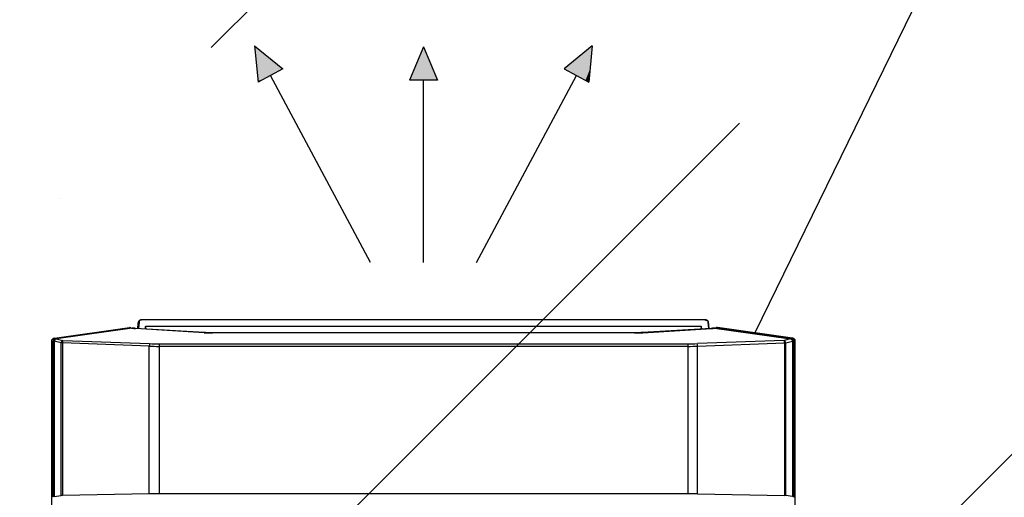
# Model space of a CAD drawing. Header units: millimetres. Extents: x -604189 to 881711, y -381903 to -7297.
# Tile 936 of 1056: x -548008 to -546910, y -178584 to -178051. Entities that reach past the tile are written whole.
import ezdxf

# ---------------------------------------------------------------- set-up
doc = ezdxf.new("R2010")
doc.units = ezdxf.units.MM
doc.header["$LTSCALE"] = 100
doc.linetypes.add('ACAD_ISO04W100', pattern=[30.5, 24, -3, 0.5, -3])
doc.layers.get('Defpoints').update_dxf_attribs({"color": 30})
for name, color, linetype in [('Flowair', 1, 'Continuous'), ('Flowair_opisy', 1, 'Continuous'), ('OPIS', 7, 'Continuous')]:
    doc.layers.add(name, color=color, linetype=linetype)
doc.layers.add('strop osie', color=80, linetype='ACAD_ISO04W100', lineweight=5)
doc.styles.get("Standard").update_dxf_attribs({"font": 'romans.shx', "width": 0.5})
doc.dimstyles.new('1 50', dxfattribs={"dimtxt": 150, "dimasz": 80, "dimexe": 1, "dimexo": 1, "dimgap": 20, "dimtad": 1, "dimdec": 0, "dimlfac": 0.1, "dimtxsty": 'Standard', "dimblk": 'ARCHTICK', "dimcen": 200, "dimclrd": 2, "dimadec": 1, "dimazin": 0, "dimtfac": 1, "dimtdec": 0, "dimtmove": 0, "dimatfit": 3, "dimldrblk": 'ARCHTICK', "dimfxl": 120, "dimfxlon": 1, "dimtfill": 1, "dimarcsym": 0})

# ---------------------------------------------------------------- blocks, each defined once
blk = doc.blocks.new('_ArchTick')
at = {"layer": 'strop osie', "color": 0, "const_width": 0.15}
blk.add_lwpolyline([(-0.5, -0.5), (0.5, 0.5)], dxfattribs=at)
blk = doc.blocks.new('*D3283')
at = {"layer": 'Defpoints', "color": 0, "linetype": 'ByBlock', "lineweight": 5, "transparency": 16777216}
for p in [(-549860.2, -159420.3), (-548544.1, -179490.3), (-536848.9, -179490.3)]:
    blk.add_point(p, dxfattribs=at)
at = {"layer": 'OPIS', "color": 0, "linetype": 'Continuous', "lineweight": -2, "transparency": 16777216}
for p, q in [((-548604.1, -159420.3), (-548543.1, -159420.3)), ((-548484.1, -179490.3), (-548545.1, -179490.3))]:
    blk.add_line(p, q, dxfattribs=at)
at = {"layer": 'OPIS', "color": 2, "lineweight": -2, "transparency": 16777216}
blk.add_line((-548544.1, -159420.3), (-548544.1, -179490.3), dxfattribs=at)
at = {"layer": 'OPIS', "color": 2, "linetype": 'ByBlock', "lineweight": -2, "transparency": 16777216, "xscale": 80, "yscale": 80, "zscale": 80}
for p, rotation in [((-548544.1, -159420.3), 90), ((-548544.1, -179490.3), 270)]:
    blk.add_blockref('_ArchTick', p, dxfattribs=dict(at, rotation=rotation))
at = {"layer": 'OPIS', "color": 0, "linetype": 'ByBlock', "lineweight": 13, "transparency": 16777216, "insert": (-548639.1, -169455.3), "char_height": 150, "attachment_point": 5, "rotation": 90, "bg_fill": 3, "box_fill_scale": 1.1, "bg_fill_color": 256, "bg_fill_true_color": 13158600, "bg_fill_transparency": 0}
blk.add_mtext('2007', dxfattribs=at)
blk = doc.blocks.new('FB 100V z KM 10.2017')
at = {"layer": 'Flowair', "linetype": 'Continuous'}
for p, q in [((10344.24, 5055.38), (10357.06, 5055.38)), ((10357.06, 5055.38), (10443.28, 5055.38)), ((10357.35, 5054.06), (10357.14, 5054.83)), ((10443.28, 5054.83), (10357.14, 5054.83)), ((10443.28, 5054.18), (10357.4, 5054.18)), ((10357.47, 5053.97), (10357.92, 5050.08)), ((10443.28, 5053.97), (10357.47, 5053.97)), ((10443.04, 5050.08), (10443.96, 5053.92)), ((10443.28, 5054.83), (10443.28, 5055.38)), ((10443.28, 5054.83), (10443.28, 5054.18)), ((10443.28, 5054.18), (10443.28, 5053.97)), ((10443.96, 5053.92), (10443.95, 5053.92)), ((10444.13, 5054.63), (10444.09, 5054.63)), ((10444.13, 5055.38), (10444.17, 5055.38)), ((10445.09, 5053.81), (10445.2, 5053.82)), ((10445.13, 5053.57), (10445.09, 5053.81)), ((10445.2, 5053.82), (10445.31, 5053.84)), ((10445.31, 5053.84), (10445.41, 5053.87)), ((10445.41, 5053.87), (10445.5, 5053.91)), ((10445.5, 5053.91), (10445.57, 5053.95)), ((10445.53, 5053.66), (10445.6, 5053.7)), ((10445.57, 5053.95), (10445.62, 5054)), ((10445.6, 5053.7), (10445.66, 5053.75)), ((10445.62, 5054), (10445.65, 5054.04)), ((10445.65, 5054.04), (10445.66, 5054.09)), ((10445.66, 5054.09), (10445.69, 5053.84)), ((10445.66, 5053.75), (10445.68, 5053.79)), ((10445.68, 5053.79), (10445.69, 5053.84)), ((10445.69, 5053.84), (10451.64, 5011.94)), ((10357.92, 5050.08), (10443.04, 5050.08)), ((10443.04, 5049.38), (10357.96, 5049.38)), ((10358.84, 5000.95), (10357.96, 5049.38)), ((10441.24, 5000.95), (10443.04, 5049.38)), ((10444.46, 5049.21), (10442.66, 5000.78)), ((10443.04, 5049.38), (10443.04, 5050.08)), ((10445.32, 5052.79), (10444.46, 5049.21)), ((10445.13, 5053.57), (10445.23, 5053.58)), ((10445.15, 5053.37), (10445.13, 5053.57)), ((10445.23, 5053.58), (10445.34, 5053.6)), ((10445.34, 5052.84), (10445.32, 5052.79)), ((10445.34, 5052.81), (10445.32, 5052.76)), ((10445.32, 5052.76), (10445.32, 5052.79)), ((10451.33, 5010.44), (10445.32, 5052.76)), ((10445.34, 5053.6), (10445.44, 5053.63)), ((10445.34, 5052.86), (10445.34, 5052.84)), ((10445.34, 5052.83), (10445.34, 5052.81)), ((10451.35, 5010.51), (10445.34, 5052.83)), ((10445.44, 5053.63), (10445.53, 5053.66)), ((10451.19, 5011.68), (10451.3, 5011.7)), ((10451.3, 5011.7), (10451.4, 5011.73)), ((10451.35, 5010.48), (10451.33, 5010.44)), ((10451.35, 5010.51), (10451.35, 5010.48)), ((10451.4, 5011.73), (10451.48, 5011.77)), ((10451.48, 5011.77), (10451.56, 5011.81)), ((10451.56, 5011.81), (10451.61, 5011.85)), ((10451.61, 5011.85), (10451.64, 5011.9)), ((10451.64, 5011.9), (10451.64, 5011.94)), ((10448.78, 4970.36), (10451.07, 5008.67)), ((10448.86, 4970.27), (10451.14, 5008.58)), ((10451.07, 5008.67), (10451.14, 5008.61)), ((10451.14, 5008.61), (10451.14, 5008.58)), ((10455.89, 5004.98), (10455.95, 5004.98)), ((10455.89, 4690.97), (10455.89, 5004.98)), ((10455.95, 4690.97), (10455.95, 5004.98)), ((10358.84, 5000.95), (10441.24, 5000.95)), ((10452.43, 5002.84), (10452.43, 4693.12)), ((10441.14, 4995.48), (10358.89, 4995.48)), ((10358.89, 4700.47), (10358.89, 4995.48)), ((10442.56, 4995.48), (10441.14, 4995.48)), ((10441.14, 4700.47), (10441.14, 4995.48)), ((10442.56, 4995.48), (10442.56, 4700.47)), ((10448.78, 4970.36), (10448.86, 4970.29)), ((10448.86, 4970.29), (10448.86, 4970.27)), ((10448.65, 4965.75), (10448.73, 4965.75)), ((10448.65, 4730.2), (10448.65, 4965.75)), ((10448.73, 4730.2), (10448.73, 4965.75)), ((10448.65, 4730.2), (10448.73, 4730.2)), ((10448.78, 4725.6), (10448.86, 4725.66)), ((10448.78, 4725.6), (10451.07, 4687.28)), ((10448.86, 4725.66), (10448.86, 4725.69)), ((10451.14, 4687.37), (10448.86, 4725.69)), ((10441.14, 4700.47), (10358.89, 4700.47)), ((10442.56, 4700.47), (10441.14, 4700.47)), ((10358.84, 4695.01), (10357.96, 4646.58)), ((10358.84, 4695.01), (10441.24, 4695.01)), ((10441.24, 4695.01), (10443.04, 4646.58)), ((10444.46, 4646.74), (10442.66, 4695.17)), ((10452.43, 4693.1), (10452.43, 4693.12)), ((10451.07, 4687.28), (10451.14, 4687.35)), ((10451.14, 4687.35), (10451.14, 4687.37)), ((10455.89, 4690.97), (10455.95, 4690.97)), ((10455.95, 4690.97), (10455.95, 4690.97)), ((10451.33, 4685.51), (10445.32, 4643.19)), ((10445.34, 4643.12), (10451.35, 4685.44)), ((10445.69, 4642.12), (10451.64, 4684.01)), ((10451.19, 4684.27), (10451.3, 4684.25)), ((10451.3, 4684.25), (10451.4, 4684.22)), ((10451.35, 4685.47), (10451.33, 4685.51)), ((10451.35, 4685.44), (10451.35, 4685.47)), ((10451.4, 4684.22), (10451.48, 4684.19)), ((10451.48, 4684.19), (10451.56, 4684.15)), ((10451.56, 4684.15), (10451.61, 4684.1)), ((10451.61, 4684.1), (10451.64, 4684.06)), ((10451.64, 4684.06), (10451.64, 4684.01)), ((10357.35, 4641.89), (10357.14, 4641.12)), ((10357.4, 4641.77), (10443.28, 4641.77)), ((10357.47, 4641.99), (10357.92, 4645.88)), ((10443.28, 4641.99), (10357.47, 4641.99)), ((10357.92, 4645.88), (10443.04, 4645.88)), ((10443.04, 4646.58), (10357.96, 4646.58)), ((10443.04, 4646.58), (10443.04, 4645.88)), ((10443.04, 4645.88), (10443.96, 4642.03)), ((10443.28, 4641.77), (10443.28, 4641.99)), ((10443.28, 4641.12), (10443.28, 4641.77)), ((10443.96, 4642.03), (10443.95, 4642.03)), ((10443.98, 4641.82), (10443.99, 4641.82)), ((10445.32, 4643.16), (10444.46, 4646.74)), ((10445.13, 4642.39), (10445.03, 4642.39)), ((10445.13, 4642.39), (10445.09, 4642.15)), ((10445.09, 4642.15), (10445.2, 4642.13)), ((10445.15, 4642.54), (10445.13, 4642.39)), ((10445.13, 4642.39), (10445.23, 4642.38)), ((10445.2, 4642.13), (10445.31, 4642.11)), ((10445.23, 4642.38), (10445.34, 4642.35)), ((10445.31, 4642.11), (10445.41, 4642.08)), ((10445.32, 4643.19), (10445.32, 4643.16)), ((10445.34, 4643.15), (10445.32, 4643.19)), ((10445.34, 4643.12), (10445.32, 4643.16)), ((10445.34, 4643.12), (10445.34, 4643.15)), ((10445.34, 4643.09), (10445.34, 4643.12)), ((10445.34, 4643.09), (10445.34, 4643.12)), ((10445.34, 4642.35), (10445.44, 4642.33)), ((10445.41, 4642.08), (10445.5, 4642.05)), ((10445.44, 4642.33), (10445.53, 4642.29)), ((10445.5, 4642.05), (10445.57, 4642)), ((10445.53, 4642.29), (10445.6, 4642.25)), ((10445.57, 4642), (10445.62, 4641.96)), ((10445.6, 4642.25), (10445.66, 4642.2)), ((10445.62, 4641.96), (10445.65, 4641.91)), ((10445.65, 4641.91), (10445.66, 4641.87)), ((10445.66, 4642.2), (10445.68, 4642.16)), ((10445.66, 4641.87), (10445.69, 4642.12)), ((10445.68, 4642.16), (10445.69, 4642.12)), ((10344.24, 4640.58), (10357.06, 4640.58)), ((10357.06, 4640.58), (10443.28, 4640.58)), ((10443.28, 4641.12), (10357.14, 4641.12)), ((10443.28, 4641.12), (10443.28, 4640.58)), ((10444.13, 4641.32), (10444.09, 4641.32)), ((10444.13, 4640.58), (10444.17, 4640.58))]:
    blk.add_line(p, q, dxfattribs=at)
at = {"layer": 'Flowair', "lineweight": -2}
for p, q in [((10608.67, 4942.19), (10588.52, 4940.2)), ((10595.85, 4926.51), (10588.52, 4940.2)), ((10608.67, 4942.19), (10595.85, 4926.51)), ((10487.92, 4877.52), (10592.18, 4933.35)), ((10589.51, 4840.21), (10589.51, 4855.74)), ((10608.21, 4847.98), (10589.51, 4855.74)), ((10487.92, 4847.98), (10589.51, 4847.98)), ((10608.21, 4847.98), (10589.51, 4840.21)), ((10487.92, 4818.43), (10592.18, 4762.6)), ((10595.85, 4769.44), (10588.52, 4755.75)), ((10608.67, 4753.76), (10595.85, 4769.44)), ((10608.67, 4753.76), (10588.52, 4755.75))]:
    blk.add_line(p, q, dxfattribs=at)
at = {"layer": 'Flowair', "linetype": 'Continuous'}
for centre, radius, start, end in [((10443.28, 5053.13), 1.7, 61.6879, 90.115), ((10444.73, 5053.91), 0.783, 163.3327, 179.0071), ((10444.72, 5053.91), 0.76, 162.9486, 179.1144), ((10446.59, 5054.88), 2.51, 168.6447, 185.8236), ((10443.39, 5053.3), 1.5, 21.5368, 62.2287), ((10446.54, 5054.88), 2.42, 168.2299, 186.0255), ((10442.88, 5048.22), 1.87, 32.2799, 85.1478), ((10443.02, 5042.98), 6.39, 76.9942, 89.84), ((10454.7, 5006.62), 0.358, 353.0894, 84.0331), ((10441.22, 4994.55), 6.39, 76.9945, 89.84), ((10441.22, 4701.4), 6.39, 270.1573, 283.0071), ((10454.7, 4689.33), 0.358, 275.969, 6.9106), ((10443.02, 4652.97), 6.4, 270.1618, 283.0026), ((10442.88, 4647.74), 1.87, 274.8526, 327.7189), ((10444.72, 4642.04), 0.769, 180.8826, 196.854), ((10444.73, 4642.05), 0.776, 181.0102, 196.837), ((10443.39, 4642.65), 1.5, 297.7549, 339.5204), ((10443.28, 4642.83), 1.7, 269.8867, 298.311), ((10446.59, 4641.07), 2.51, 174.1762, 191.3556), ((10446.54, 4641.07), 2.42, 173.9741, 191.7705)]:
    blk.add_arc(centre, radius, start, end, dxfattribs=at)
for centre, major_axis, ratio, start_param, end_param in [((10357.06, 5054.88), (0, 0.5), 0.164425, 4.623023, 6.283185), ((10357.4, 5053.68), (0, 0.5), 0.164425, 5.325838, 6.990663), ((10357.72, 5049.21), (0, 1.5), 0.164425, 4.821935, 5.325838), ((10452.4, 5007.98), (0, 4), 0.337962, 0.907703, 1.396263), ((10350.67, 4995.48), (0, 50), 0.164425, 4.712389, 4.821935), ((10457.53, 4995.48), (0, 50), 0.327824, 1.46125, 1.570796), ((10458.96, 4995.48), (0, 48.5), 0.337962, 1.46125, 1.570796), ((10168.03, 5276.93), (-336.91, 256.02), 0.290937, 2.748944, 2.757182), ((10457.6, 4965.75), (0, 26.5), 0.337962, 1.396263, 1.570796), ((10457.6, 4730.2), (0, 26.5), 0.337962, 1.570796, 1.745329), ((10350.67, 4700.47), (0, 50), 0.164425, 4.602843, 4.712389), ((10457.53, 4700.47), (0, 50), 0.327824, 1.570796, 1.680342), ((10458.96, 4700.47), (0, 48.5), 0.337962, 1.570796, 1.680342), ((10168.03, 4419.02), (-336.91, -256.02), 0.290937, 3.526003, 3.534241), ((10452.4, 4687.98), (0, 4), 0.337962, 1.745329, 2.23389), ((10357.4, 4642.27), (0, 0.5), 0.164425, 2.434115, 4.09894), ((10357.72, 4646.74), (0, 1.5), 0.164425, 4.09894, 4.602843), ((10357.06, 4641.08), (0, 0.5), 0.164425, 3.141593, 4.801755)]:
    blk.add_ellipse(centre, major_axis=major_axis, ratio=ratio, start_param=start_param, end_param=end_param, dxfattribs=at)
for points, knots in [([(10443.28, 5055.38), (10443.35, 5055.38), (10443.54, 5055.38), (10443.83, 5055.38), (10444.04, 5055.38), (10444.13, 5055.38)], [0, 0, 0, 0, 0.243333, 0.693784, 1, 1, 1, 1]), ([(10443.98, 5054.13), (10443.92, 5054.14), (10443.69, 5054.16), (10443.46, 5054.16), (10443.28, 5054.16)], [0, 0, 0, 0, 0.244284, 1, 1, 1, 1]), ([(10443.95, 5053.92), (10443.91, 5053.92), (10443.75, 5053.94), (10443.52, 5053.96), (10443.34, 5053.97), (10443.28, 5053.97)], [0, 0, 0, 0, 0.16229, 0.743564, 1, 1, 1, 1]), ([(10445.32, 5052.79), (10445.31, 5052.83), (10445.26, 5053.01), (10445.12, 5053.29), (10444.83, 5053.59), (10444.44, 5053.83), (10444.12, 5053.89), (10443.96, 5053.92)], [0, 0, 0, 0, 0.072299, 0.309024, 0.528494, 0.745982, 1, 1, 1, 1]), ([(10443.99, 5054.13), (10443.99, 5054.13), (10443.98, 5054.13), (10443.98, 5054.13), (10443.98, 5054.13)], [0, 0, 0, 0, 0.699501, 1, 1, 1, 1]), ([(10445.32, 5052.86), (10445.31, 5052.95), (10445.28, 5053.18), (10445.1, 5053.52), (10444.78, 5053.86), (10444.4, 5054.08), (10444.11, 5054.11), (10443.99, 5054.12)], [0, 0, 0, 0, 0.128812, 0.358254, 0.580727, 0.819216, 1, 1, 1, 1]), ([(10445.09, 5053.81), (10445.07, 5053.92), (10445.01, 5054.14), (10444.79, 5054.41), (10444.49, 5054.58), (10444.26, 5054.63), (10444.15, 5054.63), (10444.13, 5054.63)], [0, 0, 0, 0, 0.257447, 0.515601, 0.75443, 0.970872, 1, 1, 1, 1]), ([(10444.17, 5055.38), (10444.19, 5055.38), (10444.37, 5055.37), (10444.73, 5055.3), (10445.18, 5055.03), (10445.53, 5054.61), (10445.61, 5054.26), (10445.66, 5054.09)], [0, 0, 0, 0, 0.029477, 0.249477, 0.491044, 0.747958, 1, 1, 1, 1]), ([(10445.34, 5052.83), (10445.34, 5052.84), (10445.34, 5052.85), (10445.34, 5052.86), (10445.34, 5052.86)], [0, 0, 0, 0, 0.699686, 1, 1, 1, 1]), ([(10451.14, 5008.58), (10451.15, 5008.7), (10451.18, 5009.03), (10451.24, 5009.49), (10451.3, 5009.78), (10451.33, 5009.9)], [0, 0, 0, 0, 0.235277, 0.685578, 1, 1, 1, 1]), ([(10451.64, 5011.94), (10451.65, 5011.78), (10451.66, 5011.48), (10451.51, 5011.11), (10451.35, 5010.95), (10451.3, 5010.9)], [0, 0, 0, 0, 0.408261, 0.814484, 1, 1, 1, 1]), ([(10451.31, 5009.9), (10451.34, 5010.04), (10451.37, 5010.22), (10451.34, 5010.4), (10451.33, 5010.44)], [0, 0, 0, 0, 0.803185, 1, 1, 1, 1]), ([(10451.32, 5009.91), (10451.33, 5009.94), (10451.4, 5010.12), (10451.37, 5010.33), (10451.35, 5010.51)], [0, 0, 0, 0, 0.130369, 1, 1, 1, 1]), ([(10455.06, 5006.57), (10454.51, 5006.63), (10453.41, 5006.75), (10452.12, 5006.89), (10451.24, 5006.96), (10451.05, 5006.98)], [0, 0, 0, 0, 0.436856, 0.873592, 1, 1, 1, 1]), ([(10451.07, 5007.35), (10451.45, 5007.31), (10452.75, 5007.19), (10453.92, 5007.06), (10454.74, 5006.97)], [0, 0, 0, 0, 0.294739, 1, 1, 1, 1]), ([(10455.95, 5004.98), (10455.94, 5005.15), (10455.93, 5005.51), (10455.79, 5006.02), (10455.58, 5006.46), (10455.29, 5006.77), (10455.01, 5006.94), (10454.82, 5006.95), (10454.76, 5006.95)], [0, 0, 0, 0, 0.177414, 0.371666, 0.570341, 0.751855, 0.918635, 1, 1, 1, 1]), ([(10455.89, 5004.98), (10455.88, 5005.15), (10455.86, 5005.51), (10455.71, 5005.99), (10455.49, 5006.35), (10455.26, 5006.53), (10455.11, 5006.56), (10455.06, 5006.57)], [0, 0, 0, 0, 0.219396, 0.438902, 0.660047, 0.884209, 1, 1, 1, 1]), ([(10452.42, 5002.84), (10452.42, 5002.84), (10452.42, 5002.84), (10452.42, 5002.84), (10452.42, 5002.85), (10452.42, 5002.85), (10452.41, 5002.85), (10452.38, 5002.87), (10452.23, 5002.9), (10451.92, 5002.94), (10451.43, 5003), (10451.03, 5003.05), (10450.82, 5003.08)], [0, 0, 0, 0, 0.000055, 0.000473, 0.000824, 0.002189, 0.005355, 0.018479, 0.073252, 0.294332, 0.605288, 1, 1, 1, 1]), ([(10450.83, 5003.25), (10451.21, 5003.17), (10451.73, 5003.06), (10452.23, 5002.95), (10452.38, 5002.89), (10452.42, 5002.87), (10452.42, 5002.85), (10452.43, 5002.85), (10452.43, 5002.85)], [0, 0, 0, 0, 0.692742, 0.922989, 0.9809, 0.995525, 0.999549, 1, 1, 1, 1]), ([(10452.43, 5002.84), (10452.43, 5002.84), (10452.43, 5002.84), (10452.42, 5002.84), (10452.42, 5002.84), (10452.42, 5002.84)], [0, 0, 0, 0, 0.558307, 0.73674, 1, 1, 1, 1]), ([(10452.43, 5002.85), (10452.43, 5002.85), (10452.43, 5002.85), (10452.43, 5002.84), (10452.43, 5002.84), (10452.43, 5002.84), (10452.43, 5002.84)], [0, 0, 0, 0, 0.265009, 0.502297, 0.73808, 1, 1, 1, 1]), ([(10448.73, 4965.75), (10448.73, 4966.1), (10448.73, 4967.09), (10448.77, 4968.6), (10448.83, 4969.76), (10448.86, 4970.27)], [0, 0, 0, 0, 0.226312, 0.657172, 1, 1, 1, 1]), ([(10448.86, 4725.69), (10448.84, 4726.02), (10448.79, 4727), (10448.74, 4728.51), (10448.73, 4729.68), (10448.73, 4730.2)], [0, 0, 0, 0, 0.226773, 0.657825, 1, 1, 1, 1]), ([(10452.42, 4693.11), (10452.42, 4693.11), (10452.42, 4693.11), (10452.42, 4693.11), (10452.42, 4693.11), (10452.42, 4693.1), (10452.41, 4693.1), (10452.38, 4693.08), (10452.23, 4693.05), (10451.92, 4693.01), (10451.43, 4692.95), (10451.03, 4692.9), (10450.82, 4692.88)], [0, 0, 0, 0, 0.000055, 0.000475, 0.000819, 0.002188, 0.005355, 0.018477, 0.073254, 0.294348, 0.605322, 1, 1, 1, 1]), ([(10450.83, 4692.7), (10451.21, 4692.78), (10451.73, 4692.89), (10452.23, 4693.01), (10452.38, 4693.06), (10452.42, 4693.09), (10452.42, 4693.1), (10452.43, 4693.1), (10452.43, 4693.1)], [0, 0, 0, 0, 0.692724, 0.922982, 0.980896, 0.995525, 0.999548, 1, 1, 1, 1]), ([(10452.43, 4693.12), (10452.43, 4693.11), (10452.43, 4693.11), (10452.42, 4693.11), (10452.42, 4693.11), (10452.42, 4693.11)], [0, 0, 0, 0, 0.558783, 0.735392, 1, 1, 1, 1]), ([(10455.06, 4689.38), (10454.51, 4689.32), (10453.41, 4689.2), (10452.12, 4689.07), (10451.24, 4688.99), (10451.05, 4688.97)], [0, 0, 0, 0, 0.436865, 0.873611, 1, 1, 1, 1]), ([(10451.07, 4688.6), (10451.45, 4688.64), (10452.75, 4688.76), (10453.92, 4688.89), (10454.74, 4688.98)], [0, 0, 0, 0, 0.294722, 1, 1, 1, 1]), ([(10451.33, 4686.05), (10451.32, 4686.09), (10451.27, 4686.28), (10451.2, 4686.73), (10451.16, 4687.15), (10451.14, 4687.37)], [0, 0, 0, 0, 0.117739, 0.547952, 1, 1, 1, 1]), ([(10451.31, 4686.05), (10451.34, 4685.91), (10451.37, 4685.73), (10451.34, 4685.55), (10451.33, 4685.51)], [0, 0, 0, 0, 0.80231, 1, 1, 1, 1]), ([(10451.35, 4685.44), (10451.35, 4685.46), (10451.39, 4685.64), (10451.39, 4685.85), (10451.33, 4686.02), (10451.32, 4686.04)], [0, 0, 0, 0, 0.099206, 0.880545, 1, 1, 1, 1]), ([(10454.77, 4689), (10454.8, 4689), (10454.96, 4688.99), (10455.22, 4689.14), (10455.51, 4689.41), (10455.74, 4689.8), (10455.89, 4690.29), (10455.96, 4690.71), (10455.95, 4690.93), (10455.94, 4690.97)], [0, 0, 0, 0, 0.048013, 0.215926, 0.384417, 0.568489, 0.76279, 0.957065, 1, 1, 1, 1]), ([(10455.89, 4690.97), (10455.88, 4690.8), (10455.86, 4690.44), (10455.71, 4689.96), (10455.49, 4689.6), (10455.26, 4689.42), (10455.11, 4689.39), (10455.06, 4689.38)], [0, 0, 0, 0, 0.219391, 0.438898, 0.660048, 0.884208, 1, 1, 1, 1]), ([(10451.64, 4684.01), (10451.65, 4684.17), (10451.66, 4684.48), (10451.51, 4684.84), (10451.35, 4685.01), (10451.3, 4685.06)], [0, 0, 0, 0, 0.408249, 0.814481, 1, 1, 1, 1]), ([(10443.95, 4642.03), (10443.91, 4642.03), (10443.75, 4642.02), (10443.52, 4641.99), (10443.34, 4641.99), (10443.28, 4641.99)], [0, 0, 0, 0, 0.162289, 0.743565, 1, 1, 1, 1]), ([(10443.28, 4641.78), (10443.3, 4641.78), (10443.51, 4641.76), (10443.74, 4641.81), (10443.95, 4641.82), (10443.98, 4641.82)], [0, 0, 0, 0, 0.111316, 0.8772, 1, 1, 1, 1]), ([(10445.32, 4643.16), (10445.31, 4643.12), (10445.26, 4642.95), (10445.12, 4642.66), (10444.83, 4642.36), (10444.44, 4642.12), (10444.12, 4642.06), (10443.96, 4642.03)], [0, 0, 0, 0, 0.072296, 0.309025, 0.528496, 0.745983, 1, 1, 1, 1]), ([(10443.99, 4641.82), (10444, 4641.82), (10444.17, 4641.82), (10444.49, 4641.92), (10444.89, 4642.17), (10445.17, 4642.54), (10445.31, 4642.86), (10445.32, 4643.05), (10445.32, 4643.09)], [0, 0, 0, 0, 0.015279, 0.248532, 0.480681, 0.707276, 0.936815, 1, 1, 1, 1]), ([(10445.09, 4642.15), (10445.07, 4642.04), (10445.01, 4641.81), (10444.79, 4641.54), (10444.49, 4641.37), (10444.26, 4641.32), (10444.15, 4641.32), (10444.13, 4641.32)], [0, 0, 0, 0, 0.257443, 0.515598, 0.754429, 0.970871, 1, 1, 1, 1]), ([(10444.17, 4640.58), (10444.19, 4640.58), (10444.37, 4640.58), (10444.73, 4640.65), (10445.18, 4640.92), (10445.53, 4641.35), (10445.61, 4641.69), (10445.66, 4641.87)], [0, 0, 0, 0, 0.029476, 0.249476, 0.491041, 0.747961, 1, 1, 1, 1]), ([(10443.28, 4640.58), (10443.35, 4640.58), (10443.54, 4640.58), (10443.83, 4640.58), (10444.04, 4640.58), (10444.13, 4640.58)], [0, 0, 0, 0, 0.243333, 0.693784, 1, 1, 1, 1])]:
    blk.add_open_spline(points, degree=3, knots=knots, dxfattribs=at)
at = {"layer": 'Flowair'}
for points in [[(10589.51, 4938.35), (10588.52, 4940.2), (10589.51, 4940.29)], [(10595.85, 4926.51), (10589.51, 4940.29), (10595.85, 4940.92)], [(10589.51, 4938.35), (10589.51, 4940.29), (10595.85, 4926.51)], [(10608.21, 4941.63), (10595.85, 4940.92), (10608.21, 4942.15)], [(10595.85, 4926.51), (10595.85, 4940.92), (10608.21, 4941.63)], [(10608.21, 4941.63), (10608.21, 4942.15), (10608.67, 4942.19)], [(10589.51, 4840.21), (10589.51, 4855.74), (10595.85, 4842.85)], [(10595.85, 4842.85), (10589.51, 4855.74), (10595.85, 4853.11)], [(10595.85, 4842.85), (10595.85, 4853.11), (10608.21, 4847.98)], [(10595.85, 4755.03), (10589.51, 4757.6), (10595.85, 4769.44)], [(10595.85, 4755.03), (10595.85, 4769.44), (10608.21, 4753.81)], [(10608.21, 4753.81), (10595.85, 4769.44), (10608.21, 4754.32)], [(10589.51, 4755.66), (10588.52, 4755.75), (10589.51, 4757.6)], [(10589.51, 4755.66), (10589.51, 4757.6), (10595.85, 4755.03)], [(10608.21, 4753.81), (10608.21, 4754.32), (10608.67, 4753.76)]]:
    blk.add_solid(points, dxfattribs=at)

msp = doc.modelspace()

# ---------------------------------------------------------------- hatches: boundary and pattern name
at = {"layer": 'OPIS', "linetype": 'ByBlock', "lineweight": 9}
h = msp.add_hatch(dxfattribs=at)
h.set_pattern_fill('ANSI36', color=0, scale=150)
h.set_pattern_definition([(45, (-306927.96, 32475.8), (252.5697, 926.0889), [1190.625, -238.125, 0, -238.125])])
h.paths.add_polyline_path([(-556073.9, -159870.3), (-556073.9, -161086.4), (-553567.2, -161086.4), (-553567.2, -159870.3)], flags=17)
h.paths.add_polyline_path([(-552198.9, -159870.3), (-553567.2, -159870.3), (-553567.2, -161086.4), (-556073.9, -161086.4), (-556073.9, -159870.3), (-556159.6, -159870.3), (-558143.9, -159870.3), (-558143.9, -160550.3), (-558143.9, -166895.3), (-553898.9, -166895.3), (-553898.9, -166928.7), (-553798.9, -166928.7, -0.267949), (-553348.9, -166149.3), (-553348.9, -165917.8, -0.414214), (-553691.9, -165574.9, -1), (-553006, -165574.9, -0.414214), (-553348.9, -165917.8), (-553348.9, -166149.3, 0.267949), (-553798.9, -166928.7), (-553798.9, -166988.7), (-553898.9, -166988.7), (-553898.9, -167020.3), (-552798.9, -167020.3), (-552798.9, -166988.7), (-552898.9, -166988.7), (-552898.9, -166928.7), (-552798.9, -166928.7), (-552798.9, -166895.3), (-552198.9, -166895.3)])
h.paths.add_polyline_path([(-536848.9, -159870.3), (-551668.9, -159870.3), (-551668.9, -164595.3), (-551664, -164595.3), (-551664, -164835.3), (-551667.3, -174525.3), (-551664, -174525.3), (-551664, -174765.3), (-551668.9, -179490.3), (-546884, -179490.3), (-546884, -179490.3), (-546644, -179490.3), (-541864, -179490.3), (-541864, -179490.3), (-541624, -179490.3), (-536848.9, -179490.3)])
h.paths.add_polyline_path([(-557762.3, -163516.7), (-557762.3, -163248.9), (-557987.3, -163248.9), (-557987.3, -163516.7)], flags=24)
h.paths.add_polyline_path([(-558062.4, -162687.2), (-557524.5, -162687.2), (-557524.5, -162462.2), (-558062.4, -162462.2)], flags=24)
h.paths.add_polyline_path([(-555574.2, -163637.7), (-555059.1, -163637.7), (-555059.1, -163538.3), (-555574.2, -163538.3)], flags=24)
h.paths.add_polyline_path([(-555574.1, -163527.7), (-555099, -163527.7), (-555099, -163428.4), (-555574.1, -163428.4)], flags=24)
h.paths.add_polyline_path([(-555976.2, -163645.1), (-555589.8, -163645.1), (-555589.8, -163529.8), (-555976.2, -163529.8)], flags=24)
h.paths.add_polyline_path([(-555935.6, -163533.4), (-555753.7, -163533.4), (-555753.7, -163435.4), (-555935.6, -163435.4)], flags=24)

# ---------------------------------------------------------------- next in the draw order: dimensions: what is measured, and where the dimension line sits
at = {"layer": 'OPIS', "color": 0, "linetype": 'ByBlock', "lineweight": 13}
dim = msp.add_linear_dim(base=(-548544.1, -179490.3), p1=(-549860.2, -159420.3), p2=(-536848.9, -179490.3), angle=90, dimstyle='1 50', override={"dimfxl": 60, "dimarcsym": 1}, dxfattribs=at)
dim.commit()
dim.dimension.update_dxf_attribs({"geometry": '*D3283', "text_midpoint": (-548639.1, -169455.3)})

# ---------------------------------------------------------------- next in the draw order: linework, layer by layer
at = {"layer": 'Flowair_opisy'}
msp.add_lwpolyline([(-545718.2, -177518.2), (-546756.9, -177518.2), (-547188, -178400.6)], dxfattribs=at)

# ---------------------------------------------------------------- next in the draw order: block references
at = {"layer": 'Flowair', "xscale": 2, "yscale": 2, "zscale": 2, "rotation": 90}
msp.add_blockref('FB 100V z KM 10.2017', (-537861.9, -199298), dxfattribs=at)

doc.saveas('drawing.dxf')
